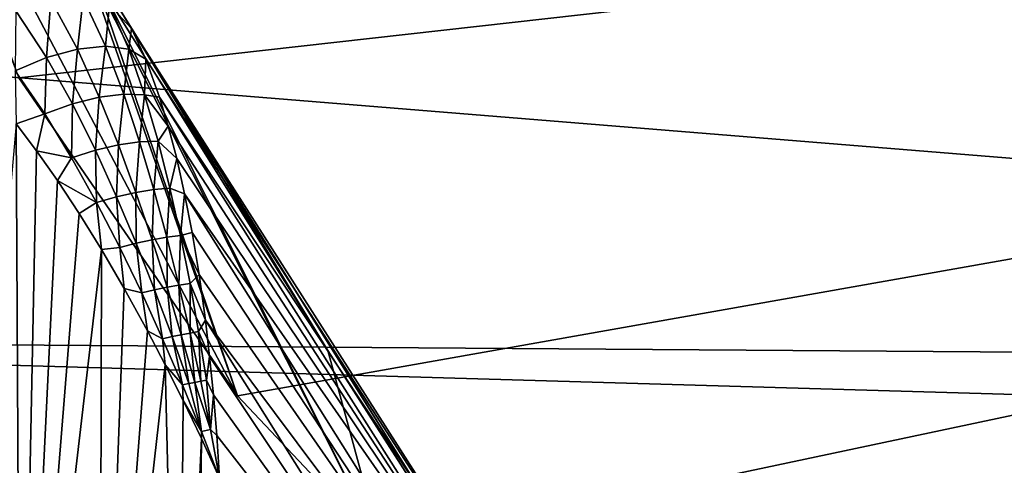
# Model space of a CAD drawing. Header units: metres. Extents: x -31 to 116, y -82 to 82.
# Tile 290 of 656: x 14.01 to 15.629, y -53.92 to -53.187. Entities that reach past the tile are written whole.
import ezdxf

# ---------------------------------------------------------------- set-up
doc = ezdxf.new("R2010")
doc.units = ezdxf.units.M
doc.layers.add('solid_80000000GA_10_1', color=7, linetype='CONTINUOUS')

msp = doc.modelspace()

# ---------------------------------------------------------------- linework, layer by layer
at = {"layer": 'solid_80000000GA_10_1'}
for points in [[(5.595928, -52.598213, -30.048264), (23.04767, -51.73769, -31.943884), (23.04767, -54.017448, -27.916229)], [(12.5, -51.775623, 27.509621), (103, -52.012264, 31.870413), (103, -54.352322, 27.691591)], [(12.5, -53.71191, 23.505838), (12.5, -51.775623, 27.509621), (103, -54.352322, 27.691591)], [(12.5, -51.775639, -27.509588), (103, -54.35323, -27.689806), (103, -52.015404, -31.86529)], [(12.5, -51.775639, -27.509588), (12.5, -53.711926, -23.505802), (103, -54.35323, -27.689806)], [(13.786551, -52.712452, 30.026115), (14.008547, -53.282787, 29.007959), (23.04767, -52.267593, 31.069263)], [(14.008547, -53.282787, 29.007959), (14.368186, -53.806263, 28.035181), (23.04767, -52.267593, 31.069263)], [(14.368186, -53.806263, 28.035181), (14.605113, -54.057949, 27.553627), (23.04767, -52.267593, 31.069263)], [(14.605113, -54.057949, 27.553627), (14.882498, -54.304825, 27.072088), (23.04767, -52.267593, 31.069263)], [(14.882498, -54.304825, 27.072088), (14.940555, -54.372818, 26.937017), (23.04767, -52.267593, 31.069263)], [(14.940555, -54.372818, 26.937017), (23.04767, -54.487434, 26.9874), (23.04767, -52.267593, 31.069263)], [(5.595928, -54.73056, -25.962206), (5.595928, -52.598213, -30.048264), (23.04767, -54.017448, -27.916229)], [(13.840677, -52.804295, 27.536945), (14.368186, -53.806263, 28.035181), (14.008547, -53.282787, 29.007959)], [(13.840677, -52.804295, 27.536945), (14.125849, -53.115898, 26.948786), (14.368186, -53.806263, 28.035181)], [(14.135525, -53.125637, 26.931606), (14.368186, -53.806263, 28.035181), (14.125849, -53.115898, 26.948786)], [(14.135525, -53.125637, 26.931606), (14.605113, -54.057949, 27.553627), (14.368186, -53.806263, 28.035181)], [(14.145823, -53.136597, 26.914951), (14.605113, -54.057949, 27.553627), (14.135525, -53.125637, 26.931606)], [(14.516418, -53.731644, 26.992338), (14.605113, -54.057949, 27.553627), (14.145823, -53.136597, 26.914951)], [(14.169966, -53.163273, 26.861872), (14.516418, -53.731644, 26.992338), (14.145823, -53.136597, 26.914951)], [(14.003453, -53.172504, 26.670584), (14.05384, -53.249542, 26.618681), (14.061289, -53.155006, 26.692368)], [(14.05384, -53.249542, 26.618681), (14.104722, -53.235794, 26.637991), (14.061289, -53.155006, 26.692368)], [(14.061289, -53.155006, 26.692368), (14.104722, -53.235794, 26.637991), (14.114432, -53.1516, 26.728281)], [(14.104722, -53.235794, 26.637991), (14.151095, -53.23111, 26.669271), (14.114432, -53.1516, 26.728281)], [(14.114432, -53.1516, 26.728281), (14.151095, -53.23111, 26.669271), (14.157394, -53.162685, 26.774673)], [(14.002442, -53.27129, 26.612886), (14.05384, -53.249542, 26.618681), (14.003453, -53.172504, 26.670584)], [(14.151095, -53.23111, 26.669271), (14.189302, -53.235874, 26.710085), (14.157394, -53.162685, 26.774673)], [(14.157394, -53.162685, 26.774673), (14.193997, -53.202007, 26.808046), (14.169966, -53.163273, 26.861872)], [(14.157394, -53.162685, 26.774673), (14.189302, -53.235874, 26.710085), (14.193997, -53.202007, 26.808046)], [(14.169966, -53.163273, 26.861872), (14.882498, -54.304825, 27.072088), (14.516418, -53.731644, 26.992338)], [(14.169966, -53.163273, 26.861872), (14.193997, -53.202007, 26.808046), (14.882498, -54.304825, 27.072088)], [(14.189302, -53.235874, 26.710085), (14.217425, -53.252483, 26.754606), (14.193997, -53.202007, 26.808046)], [(14.193997, -53.202007, 26.808046), (14.940555, -54.372818, 26.937017), (14.882498, -54.304825, 27.072088)], [(14.193997, -53.202007, 26.808046), (14.217425, -53.252483, 26.754606), (14.940555, -54.372818, 26.937017)], [(14.05384, -53.249542, 26.618681), (14.096508, -53.325974, 26.580378), (14.104722, -53.235794, 26.637991)], [(14.096508, -53.325974, 26.580378), (14.140695, -53.314953, 26.597628), (14.104722, -53.235794, 26.637991)], [(14.104722, -53.235794, 26.637991), (14.140695, -53.314953, 26.597628), (14.151095, -53.23111, 26.669271)], [(14.140695, -53.314953, 26.597628), (14.181058, -53.309837, 26.62439), (14.151095, -53.23111, 26.669271)], [(14.151095, -53.23111, 26.669271), (14.181058, -53.309837, 26.62439), (14.189302, -53.235874, 26.710085)], [(14.181058, -53.309837, 26.62439), (14.2152, -53.310944, 26.65909), (14.189302, -53.235874, 26.710085)], [(14.189302, -53.235874, 26.710085), (14.2152, -53.310944, 26.65909), (14.217425, -53.252483, 26.754606)], [(14.002442, -53.27129, 26.612886), (14.051111, -53.342258, 26.573675), (14.05384, -53.249542, 26.618681)], [(14.051111, -53.342258, 26.573675), (14.096508, -53.325974, 26.580378), (14.05384, -53.249542, 26.618681)], [(14.2152, -53.310944, 26.65909), (14.239927, -53.314651, 26.702322), (14.217425, -53.252483, 26.754606)], [(14.217425, -53.252483, 26.754606), (14.239927, -53.314651, 26.702322), (14.940555, -54.372818, 26.937017)], [(14.002442, -53.27129, 26.612886), (14.004332, -53.358555, 26.58028), (14.051111, -53.342258, 26.573675)], [(14.096508, -53.325974, 26.580378), (14.134488, -53.402214, 26.55028), (14.140695, -53.314953, 26.597628)], [(14.134488, -53.402214, 26.55028), (14.172329, -53.393318, 26.565578), (14.140695, -53.314953, 26.597628)], [(14.140695, -53.314953, 26.597628), (14.172329, -53.393318, 26.565578), (14.181058, -53.309837, 26.62439)], [(14.172329, -53.393318, 26.565578), (14.207132, -53.388248, 26.588121), (14.181058, -53.309837, 26.62439)], [(14.181058, -53.309837, 26.62439), (14.207132, -53.388248, 26.588121), (14.2152, -53.310944, 26.65909)], [(14.207132, -53.388248, 26.588121), (14.237377, -53.387226, 26.616928), (14.2152, -53.310944, 26.65909)], [(14.2152, -53.310944, 26.65909), (14.254283, -53.362534, 26.668436), (14.239927, -53.314651, 26.702322)], [(14.2152, -53.310944, 26.65909), (14.237377, -53.387226, 26.616928), (14.254283, -53.362534, 26.668436)], [(14.239927, -53.314651, 26.702322), (14.949792, -54.434811, 26.8118), (14.940555, -54.372818, 26.937017)], [(14.239927, -53.314651, 26.702322), (14.254283, -53.362534, 26.668436), (14.949792, -54.434811, 26.8118)], [(14.051111, -53.342258, 26.573675), (14.095261, -53.414551, 26.542894), (14.096508, -53.325974, 26.580378)], [(14.095261, -53.414551, 26.542894), (14.134488, -53.402214, 26.55028), (14.096508, -53.325974, 26.580378)], [(14.051111, -53.342258, 26.573675), (14.004332, -53.358555, 26.58028), (14.037733, -53.402843, 26.556248)], [(14.051111, -53.342258, 26.573675), (14.037733, -53.402843, 26.556248), (14.095261, -53.414551, 26.542894)], [(14.004332, -53.358555, 26.58028), (13.887912, -54.690395, 26.254307), (14.011325, -54.707241, 26.222874)], [(14.037733, -53.402843, 26.556248), (14.004332, -53.358555, 26.58028), (14.011325, -54.707241, 26.222874)], [(14.237377, -53.387226, 26.616928), (14.268025, -53.415634, 26.635567), (14.254283, -53.362534, 26.668436)], [(14.254283, -53.362534, 26.668436), (14.268025, -53.415634, 26.635567), (14.949792, -54.434811, 26.8118)], [(14.134488, -53.402214, 26.55028), (14.169185, -53.478504, 26.526012), (14.172329, -53.393318, 26.565578)], [(14.169185, -53.478504, 26.526012), (14.200997, -53.471352, 26.53937), (14.172329, -53.393318, 26.565578)], [(14.172329, -53.393318, 26.565578), (14.200997, -53.471352, 26.53937), (14.207132, -53.388248, 26.588121)], [(14.200997, -53.471352, 26.53937), (14.230533, -53.466618, 26.557997), (14.207132, -53.388248, 26.588121)], [(14.207132, -53.388248, 26.588121), (14.230533, -53.466618, 26.557997), (14.237377, -53.387226, 26.616928)], [(14.230533, -53.466618, 26.557997), (14.256869, -53.464458, 26.581312), (14.237377, -53.387226, 26.616928)], [(14.237377, -53.387226, 26.616928), (14.256869, -53.464458, 26.581312), (14.268025, -53.415634, 26.635567)], [(14.072223, -53.452068, 26.534128), (14.037733, -53.402843, 26.556248), (14.011325, -54.707241, 26.222874)], [(14.095261, -53.414551, 26.542894), (14.037733, -53.402843, 26.556248), (14.072223, -53.452068, 26.534128)], [(14.095261, -53.414551, 26.542894), (14.072223, -53.452068, 26.534128), (14.136084, -53.487858, 26.518341)], [(14.095261, -53.414551, 26.542894), (14.136084, -53.487858, 26.518341), (14.134488, -53.402214, 26.55028)], [(14.136084, -53.487858, 26.518341), (14.169185, -53.478504, 26.526012), (14.134488, -53.402214, 26.55028)], [(14.256869, -53.464458, 26.581312), (14.281071, -53.473976, 26.60392), (14.268025, -53.415634, 26.635567)], [(14.268025, -53.415634, 26.635567), (14.281071, -53.473976, 26.60392), (14.949792, -54.434811, 26.8118)], [(14.107717, -53.506241, 26.514126), (14.072223, -53.452068, 26.534128), (14.011325, -54.707241, 26.222874)], [(14.136084, -53.487858, 26.518341), (14.072223, -53.452068, 26.534128), (14.107717, -53.506241, 26.514126)], [(14.200997, -53.471352, 26.53937), (14.227494, -53.549408, 26.517595), (14.230533, -53.466618, 26.557997)], [(14.227494, -53.549408, 26.517595), (14.251945, -53.545204, 26.532574), (14.230533, -53.466618, 26.557997)], [(14.230533, -53.466618, 26.557997), (14.251945, -53.545204, 26.532574), (14.256869, -53.464458, 26.581312)], [(14.251945, -53.545204, 26.532574), (14.274284, -53.542538, 26.550842), (14.256869, -53.464458, 26.581312)], [(14.256869, -53.464458, 26.581312), (14.274284, -53.542538, 26.550842), (14.281071, -53.473976, 26.60392)], [(14.136084, -53.487858, 26.518341), (14.174344, -53.56205, 26.498697), (14.169185, -53.478504, 26.526012)], [(14.169185, -53.478504, 26.526012), (14.201445, -53.555065, 26.506224), (14.200997, -53.471352, 26.53937)], [(14.174344, -53.56205, 26.498697), (14.201445, -53.555065, 26.506224), (14.169185, -53.478504, 26.526012)], [(14.201445, -53.555065, 26.506224), (14.227494, -53.549408, 26.517595), (14.200997, -53.471352, 26.53937)], [(14.274284, -53.542538, 26.550842), (14.293351, -53.537689, 26.573666), (14.281071, -53.473976, 26.60392)], [(14.281071, -53.473976, 26.60392), (14.918262, -54.488956, 26.700624), (14.949792, -54.434811, 26.8118)], [(14.281071, -53.473976, 26.60392), (14.293351, -53.537689, 26.573666), (14.918262, -54.488956, 26.700624)], [(14.136084, -53.487858, 26.518341), (14.107717, -53.506241, 26.514126), (14.144237, -53.565453, 26.496424)], [(14.136084, -53.487858, 26.518341), (14.144237, -53.565453, 26.496424), (14.174344, -53.56205, 26.498697)], [(14.144237, -53.565453, 26.496424), (14.107717, -53.506241, 26.514126), (14.011325, -54.707241, 26.222874)], [(14.227494, -53.549408, 26.517595), (14.252296, -53.627483, 26.499332), (14.251945, -53.545204, 26.532574)], [(14.251945, -53.545204, 26.532574), (14.271786, -53.623947, 26.510918), (14.274284, -53.542538, 26.550842)], [(14.252296, -53.627483, 26.499332), (14.271786, -53.623947, 26.510918), (14.251945, -53.545204, 26.532574)], [(14.271786, -53.623947, 26.510918), (14.289988, -53.621258, 26.52463), (14.274284, -53.542538, 26.550842)], [(14.274284, -53.542538, 26.550842), (14.304752, -53.606792, 26.54508), (14.293351, -53.537689, 26.573666)], [(14.274284, -53.542538, 26.550842), (14.289988, -53.621258, 26.52463), (14.304752, -53.606792, 26.54508)], [(14.293351, -53.537689, 26.573666), (14.304752, -53.606792, 26.54508), (14.918262, -54.488956, 26.700624)], [(14.174344, -53.56205, 26.498697), (14.144237, -53.565453, 26.496424), (14.181658, -53.629711, 26.4813)], [(14.174344, -53.56205, 26.498697), (14.21049, -53.636894, 26.483116), (14.201445, -53.555065, 26.506224)], [(14.174344, -53.56205, 26.498697), (14.181658, -53.629711, 26.4813), (14.21049, -53.636894, 26.483116)], [(14.201445, -53.555065, 26.506224), (14.231775, -53.631817, 26.490025), (14.227494, -53.549408, 26.517595)], [(14.21049, -53.636894, 26.483116), (14.231775, -53.631817, 26.490025), (14.201445, -53.555065, 26.506224)], [(14.231775, -53.631817, 26.490025), (14.252296, -53.627483, 26.499332), (14.227494, -53.549408, 26.517595)], [(14.144237, -53.565453, 26.496424), (14.011325, -54.707241, 26.222874), (14.141746, -54.705944, 26.229488)], [(14.181658, -53.629711, 26.4813), (14.144237, -53.565453, 26.496424), (14.141746, -54.705944, 26.229488)], [(14.289988, -53.621258, 26.52463), (14.315158, -53.681568, 26.518448), (14.304752, -53.606792, 26.54508)], [(14.304752, -53.606792, 26.54508), (14.315158, -53.681568, 26.518448), (14.918262, -54.488956, 26.700624)], [(14.231775, -53.631817, 26.490025), (14.260475, -53.708801, 26.476974), (14.252296, -53.627483, 26.499332)], [(14.252296, -53.627483, 26.499332), (14.275664, -53.705654, 26.484123), (14.271786, -53.623947, 26.510918)], [(14.260475, -53.708801, 26.476974), (14.275664, -53.705654, 26.484123), (14.252296, -53.627483, 26.499332)], [(14.271786, -53.623947, 26.510918), (14.290267, -53.702896, 26.492544), (14.289988, -53.621258, 26.52463)], [(14.275664, -53.705654, 26.484123), (14.290267, -53.702896, 26.492544), (14.271786, -53.623947, 26.510918)], [(14.289988, -53.621258, 26.52463), (14.304175, -53.70055, 26.502176), (14.315158, -53.681568, 26.518448)], [(14.290267, -53.702896, 26.492544), (14.304175, -53.70055, 26.502176), (14.289988, -53.621258, 26.52463)], [(14.219918, -53.699287, 26.469084), (14.181658, -53.629711, 26.4813), (14.141746, -54.705944, 26.229488)], [(14.21049, -53.636894, 26.483116), (14.181658, -53.629711, 26.4813), (14.219918, -53.699287, 26.469084)], [(14.21049, -53.636894, 26.483116), (14.244808, -53.712318, 26.471151), (14.231775, -53.631817, 26.490025)], [(14.21049, -53.636894, 26.483116), (14.219918, -53.699287, 26.469084), (14.244808, -53.712318, 26.471151)], [(14.244808, -53.712318, 26.471151), (14.260475, -53.708801, 26.476974), (14.231775, -53.631817, 26.490025)], [(14.304175, -53.70055, 26.502176), (14.322208, -53.741428, 26.500006), (14.315158, -53.681568, 26.518448)], [(14.315158, -53.681568, 26.518448), (14.850119, -54.534641, 26.605112), (14.918262, -54.488956, 26.700624)], [(14.315158, -53.681568, 26.518448), (14.322208, -53.741428, 26.500006), (14.850119, -54.534641, 26.605112)], [(14.249118, -53.755013, 26.462097), (14.219918, -53.699287, 26.469084), (14.141746, -54.705944, 26.229488)], [(14.244808, -53.712318, 26.471151), (14.219918, -53.699287, 26.469084), (14.249118, -53.755013, 26.462097)], [(14.244808, -53.712318, 26.471151), (14.277518, -53.788303, 26.462505), (14.260475, -53.708801, 26.476974)], [(14.260475, -53.708801, 26.476974), (14.287765, -53.786106, 26.46681), (14.275664, -53.705654, 26.484123)], [(14.277518, -53.788303, 26.462505), (14.287765, -53.786106, 26.46681), (14.260475, -53.708801, 26.476974)], [(14.275664, -53.705654, 26.484123), (14.297778, -53.784054, 26.471695), (14.290267, -53.702896, 26.492544)], [(14.287765, -53.786106, 26.46681), (14.297778, -53.784054, 26.471695), (14.275664, -53.705654, 26.484123)], [(14.290267, -53.702896, 26.492544), (14.307526, -53.782154, 26.477146), (14.304175, -53.70055, 26.502176)], [(14.297778, -53.784054, 26.471695), (14.307526, -53.782154, 26.477146), (14.290267, -53.702896, 26.492544)], [(14.304175, -53.70055, 26.502176), (14.316977, -53.780418, 26.483145), (14.322208, -53.741428, 26.500006)], [(14.307526, -53.782154, 26.477146), (14.316977, -53.780418, 26.483145), (14.304175, -53.70055, 26.502176)], [(12.5, -53.71191, 23.505838), (103, -54.352322, 27.691591), (103, -56.357498, 23.341595)], [(12.5, -55.339149, 19.366802), (12.5, -53.71191, 23.505838), (103, -56.357498, 23.341595)], [(12.5, -53.711926, -23.505802), (103, -56.357452, -23.341688), (103, -54.35323, -27.689806)], [(12.5, -53.711926, -23.505802), (12.5, -55.339161, -19.366768), (103, -56.357452, -23.341688)], [(14.244808, -53.712318, 26.471151), (14.249118, -53.755013, 26.462097), (14.277518, -53.788303, 26.462505)], [(14.316977, -53.780418, 26.483145), (14.328556, -53.804768, 26.483013), (14.322208, -53.741428, 26.500006)], [(14.322208, -53.741428, 26.500006), (14.328556, -53.804768, 26.483013), (14.850119, -54.534641, 26.605112)], [(14.516418, -53.731644, 26.992338), (14.882498, -54.304825, 27.072088), (14.605113, -54.057949, 27.553627)], [(14.249118, -53.755013, 26.462097), (14.141746, -54.705944, 26.229488), (14.271475, -54.685352, 26.276325)], [(14.278843, -53.814003, 26.457188), (14.249118, -53.755013, 26.462097), (14.271475, -54.685352, 26.276325)], [(14.277518, -53.788303, 26.462505), (14.249118, -53.755013, 26.462097), (14.278843, -53.814003, 26.457188)], [(14.277518, -53.788303, 26.462505), (14.308771, -53.864838, 26.456976), (14.287765, -53.786106, 26.46681)], [(14.277518, -53.788303, 26.462505), (14.278843, -53.814003, 26.457188), (14.308771, -53.864838, 26.456976)], [(14.287765, -53.786106, 26.46681), (14.308771, -53.864838, 26.456976), (14.297778, -53.784054, 26.471695)], [(14.297778, -53.784054, 26.471695), (14.323641, -53.861805, 26.464497), (14.307526, -53.782154, 26.477146)], [(14.308771, -53.864838, 26.456976), (14.323641, -53.861805, 26.464497), (14.297778, -53.784054, 26.471695)], [(14.307526, -53.782154, 26.477146), (14.323641, -53.861805, 26.464497), (14.316977, -53.780418, 26.483145)], [(14.316977, -53.780418, 26.483145), (14.323641, -53.861805, 26.464497), (14.328556, -53.804768, 26.483013)], [(14.323641, -53.861805, 26.464497), (14.334074, -53.871578, 26.467739), (14.328556, -53.804768, 26.483013)], [(14.328556, -53.804768, 26.483013), (14.334074, -53.871578, 26.467739), (14.850119, -54.534641, 26.605112)], [(14.308779, -53.876293, 26.454576), (14.278843, -53.814003, 26.457188), (14.271475, -54.685352, 26.276325)], [(14.308771, -53.864838, 26.456976), (14.278843, -53.814003, 26.457188), (14.308779, -53.876293, 26.454576)], [(14.308771, -53.864838, 26.456976), (14.338618, -53.941887, 26.454466), (14.323641, -53.861805, 26.464497)], [(14.308771, -53.864838, 26.456976), (14.308779, -53.876293, 26.454576), (14.338618, -53.941887, 26.454466)], [(14.323641, -53.861805, 26.464497), (14.338618, -53.941887, 26.454466), (14.334074, -53.871578, 26.467739)], [(14.334074, -53.871578, 26.467739), (14.338618, -53.941887, 26.454466), (14.850119, -54.534641, 26.605112)], [(14.303813, -54.313377, 26.364845), (14.308779, -53.876293, 26.454576), (14.271475, -54.685352, 26.276325)], [(14.303813, -54.313377, 26.364845), (14.338618, -53.941887, 26.454466), (14.308779, -53.876293, 26.454576)]]:
    msp.add_3dface(points, dxfattribs=at)

doc.saveas('drawing.dxf')
